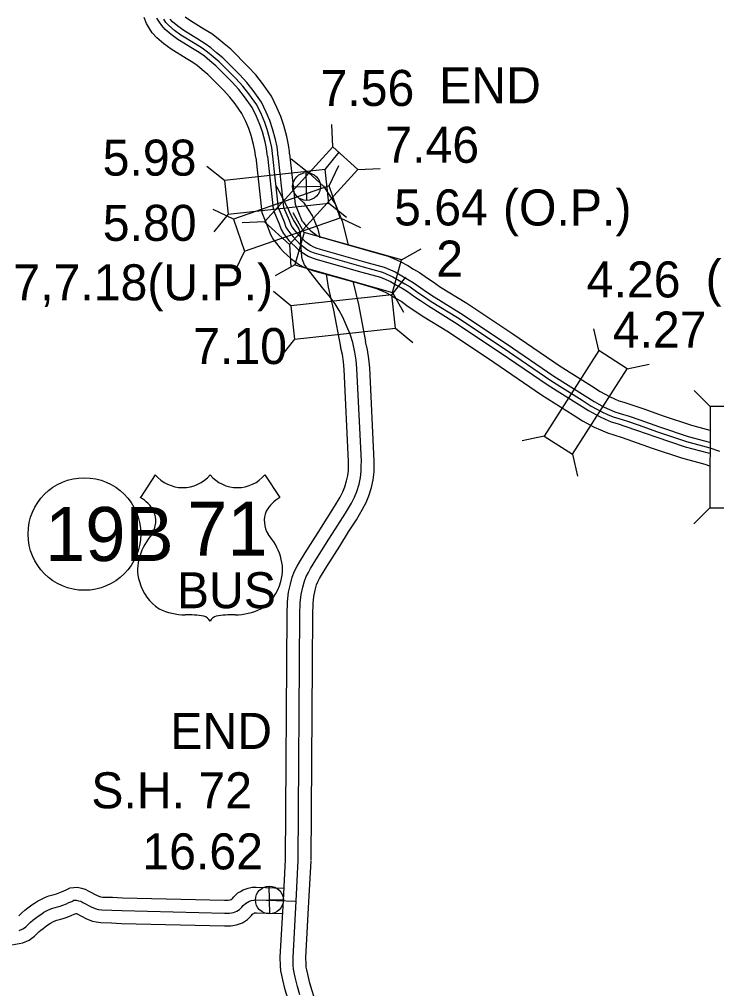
# Model space of a CAD drawing. Extents: x -83719 to 153526, y -11835 to 11446.
# Drawn here: x 6432.2 to 6704.6, y 503.2 to 882.1 of the extents above; entities that cross this region are included whole.
import ezdxf

# ---------------------------------------------------------------- set-up
doc = ezdxf.new("R2010")
doc.units = 0
for name, color, linetype in [('Level 10', 7, 'Continuous'), ('Level 15', 7, 'Continuous'), ('Level 20', 7, 'Continuous'), ('Level 22', 7, 'Continuous'), ('Level 25', 7, 'Continuous'), ('Level 26', 7, 'Continuous'), ('Level 27', 7, 'Continuous'), ('Level 58', 7, 'Continuous'), ('Level 59', 7, 'Continuous')]:
    doc.layers.add(name, color=color, linetype=linetype)

msp = doc.modelspace()

# ---------------------------------------------------------------- linework, layer by layer
at = {"layer": 'Level 10'}
for points in [[(6431.89, 531.72), (6433.09, 532.9), (6434.25, 533.9), (6435.48, 534.81), (6437.03, 535.98), (6438.1, 536.67), (6439.18, 537.43), (6441.09, 538.38), (6442.4, 539.02), (6443.63, 539.5), (6445.75, 540.09), (6446.61, 540.3), (6447.36, 540.59), (6448.68, 541.06), (6449.48, 541.42), (6450.41, 541.82), (6451.99, 542.69), (6454.81, 542.93), (6456.49, 542.44), (6457.91, 542.16), (6459.36, 541.33), (6462.6, 539.61), (6463.61, 539.2), (6463.84, 539.15), (6464.78, 539.02), (6468.55, 538.95), (6472.46, 538.7), (6512.34, 537.75), (6513.79, 537.76), (6514.49, 537.89), (6514.94, 538.04), (6515.03, 538.1), (6515.4, 538.46), (6515.99, 539.17), (6517.56, 540.64), (6518.54, 541.16), (6519.62, 541.89), (6521.52, 542.5), (6523.17, 542.84), (6524.73, 542.9), (6535.51, 542.55)], [(6429.18, 520.34), (6433.51, 521.07), (6435.95, 522.17), (6437.09, 522.92), (6438.05, 523.73), (6438.96, 524.64), (6439.87, 525.54), (6440.5, 526.08), (6441.46, 526.79), (6442.76, 527.77), (6443.68, 528.37), (6444.32, 528.81), (6445.53, 529.42), (6446.41, 529.85), (6446.77, 529.99), (6448.31, 530.42), (6449.64, 530.75), (6450.81, 531.21), (6452.41, 531.77), (6453.54, 532.28), (6454.39, 532.65), (6454.52, 532.57), (6458.36, 530.53), (6460.75, 529.56), (6462.19, 529.29), (6463.98, 529.03), (6468.14, 528.95), (6472.02, 528.71), (6512.25, 527.75), (6514.73, 527.77), (6517.02, 528.19), (6519.36, 528.99), (6521.33, 530.27), (6522.75, 531.66), (6523.27, 532.29), (6523.43, 532.44), (6523.71, 532.59), (6524.02, 532.8), (6524.05, 532.81), (6524.39, 532.88), (6524.77, 532.89), (6535.2, 532.55)]]:
    msp.add_lwpolyline(points, dxfattribs=at)
at = {"layer": 'Level 15'}
for p, q in [((6524.48, 828.1), (6526.83, 806.54)), ((6529.04, 828.6), (6531.29, 808)), ((6533.18, 829.05), (6535.4, 808.72)), ((6537.73, 829.55), (6539.88, 809.88))]:
    msp.add_line(p, q, dxfattribs=at)
for points in [[(6524.48, 828.1), (6524.39, 828.89), (6524.17, 830.86), (6523.67, 833.12), (6522.72, 836.73), (6521.81, 839.36), (6520.63, 842.15), (6519.12, 845.24), (6516.49, 849), (6514.36, 851.68), (6511.94, 854.33), (6505.77, 860.49), (6503.56, 862.32), (6501.56, 864.06), (6499.92, 865.26), (6497.36, 866.79), (6491.49, 870.39), (6488.58, 872.55), (6485.86, 874.87), (6484.1, 876.86), (6483.03, 878.54), (6481.79, 880.49), (6480.89, 882.83)], [(6537.73, 829.55), (6537.65, 830.36), (6537.34, 833.05), (6536.64, 836.25), (6535.49, 840.62), (6534.26, 844.16), (6532.76, 847.68), (6530.65, 852.02), (6527.18, 856.99), (6524.51, 860.33), (6521.59, 863.54), (6514.75, 870.37), (6512.19, 872.49), (6509.88, 874.5), (6507.29, 876.38), (6504.28, 878.19), (6498.95, 881.46), (6496.89, 882.98)], [(6529.04, 828.6), (6528.95, 829.4), (6528.7, 831.62), (6528.13, 834.19), (6527.11, 838.07), (6526.09, 841.01), (6524.8, 844.05), (6523.08, 847.57), (6520.16, 851.75), (6517.85, 854.65), (6515.26, 857.5), (6508.86, 863.89), (6506.53, 865.81), (6504.42, 867.65), (6502.45, 869.08), (6499.74, 870.71), (6494.05, 874.2), (6491.43, 876.13), (6489.08, 878.15), (6487.77, 879.63), (6486.89, 881), (6485.9, 882.56)], [(6533.18, 829.05), (6533.09, 829.86), (6532.81, 832.3), (6532.18, 835.17), (6531.1, 839.28), (6529.98, 842.51), (6528.59, 845.78), (6526.69, 849.69), (6523.5, 854.24), (6521.02, 857.35), (6518.27, 860.38), (6511.66, 866.97), (6509.22, 868.99), (6507.02, 870.91), (6504.76, 872.56), (6501.9, 874.27), (6496.39, 877.65), (6494.03, 879.39), (6492.01, 881.13), (6491.1, 882.15)], [(6538.31, 827.51), (6545.29, 822.08), (6550.97, 816.91), (6555.62, 809.68), (6558.21, 803.22), (6560.53, 794.43), (6560.64, 793.64)], [(6538.31, 827.51), (6545.29, 822.08), (6550.97, 816.91), (6555.62, 809.68), (6558.21, 803.22), (6560.53, 794.43), (6560.64, 793.64)], [(6540.13, 813.26), (6543.27, 810.4), (6546.69, 805.08), (6548.7, 800.07), (6549.6, 796.67)], [(6540.13, 813.26), (6543.27, 810.4), (6546.69, 805.08), (6548.7, 800.07), (6549.6, 796.67)], [(6540.13, 813.26), (6543.27, 810.4), (6546.69, 805.08), (6548.7, 800.07), (6549.6, 796.67)], [(6531.43, 807.42), (6533.6, 802.15), (6534.38, 799.95), (6535.29, 798.43), (6536.18, 797.29), (6537.48, 795.68), (6538.62, 794.42), (6539.89, 793.23), (6541.06, 792.18), (6542.36, 791.21), (6543.65, 790.26), (6545.02, 789.48), (6546.59, 788.83), (6548.53, 788.23), (6565.92, 783.32), (6573.27, 781.26), (6577.1, 779.6), (6579.53, 778.24), (6581.67, 776.94), (6583.76, 775.74), (6586.69, 773.66), (6588.9, 772.17), (6591.96, 770.09), (6602.22, 763.78), (6620.04, 751.9), (6638.69, 739.15), (6650.96, 731.42), (6654.54, 729.13), (6658.76, 726.82), (6661.03, 725.77), (6663.42, 724.74), (6665.73, 724.07), (6669.12, 723), (6673.24, 721.57), (6680.82, 718.86), (6692.21, 715.05), (6701.27, 712.6), (6701.68, 712.47)], [(6531.43, 807.42), (6533.6, 802.15), (6534.38, 799.95), (6535.29, 798.43), (6536.18, 797.29), (6537.48, 795.68), (6538.62, 794.42), (6539.89, 793.23), (6541.06, 792.18), (6542.36, 791.21), (6543.65, 790.26), (6545.02, 789.48), (6546.59, 788.83), (6548.53, 788.23), (6565.92, 783.32), (6573.27, 781.26), (6577.1, 779.6), (6579.53, 778.24), (6581.67, 776.94), (6583.76, 775.74), (6586.69, 773.66), (6588.9, 772.17), (6591.96, 770.09), (6602.22, 763.78), (6620.04, 751.9), (6638.69, 739.15), (6650.96, 731.42), (6654.54, 729.13), (6658.76, 726.82), (6661.03, 725.77), (6663.42, 724.74), (6665.73, 724.07), (6669.12, 723), (6673.24, 721.57), (6680.82, 718.86), (6692.21, 715.05), (6701.27, 712.6), (6701.68, 712.47)], [(6535.4, 808.72), (6537.5, 803.64), (6538.18, 801.72), (6538.73, 800.79), (6539.44, 799.89), (6540.65, 798.39), (6541.6, 797.34), (6542.71, 796.3), (6543.71, 795.4), (6544.83, 794.56), (6545.92, 793.77), (6546.86, 793.23), (6548.01, 792.75), (6549.71, 792.23), (6567.05, 787.33), (6574.67, 785.19), (6578.94, 783.34), (6581.63, 781.84), (6583.79, 780.53), (6586.01, 779.25), (6589.06, 777.08), (6591.23, 775.62), (6594.22, 773.58), (6604.47, 767.29), (6622.37, 755.35), (6640.98, 742.63), (6653.19, 734.94), (6656.67, 732.72), (6660.64, 730.54), (6662.73, 729.58), (6664.83, 728.67), (6666.93, 728.06), (6670.44, 726.95), (6674.62, 725.5), (6682.18, 722.8), (6693.41, 719.04), (6701.82, 716.77)], [(6535.4, 808.72), (6537.5, 803.64), (6538.18, 801.72), (6538.73, 800.79), (6539.44, 799.89), (6540.65, 798.39), (6541.6, 797.34), (6542.71, 796.3), (6543.71, 795.4), (6544.83, 794.56), (6545.92, 793.77), (6546.86, 793.23), (6548.01, 792.75), (6549.71, 792.23), (6567.05, 787.33), (6574.67, 785.19), (6578.94, 783.34), (6581.63, 781.84), (6583.79, 780.53), (6586.01, 779.25), (6589.06, 777.08), (6591.23, 775.62), (6594.22, 773.58), (6604.47, 767.29), (6622.37, 755.35), (6640.98, 742.63), (6653.19, 734.94), (6656.67, 732.72), (6660.64, 730.54), (6662.73, 729.58), (6664.83, 728.67), (6666.93, 728.06), (6670.44, 726.95), (6674.62, 725.5), (6682.18, 722.8), (6693.41, 719.04), (6701.82, 716.77)], [(6539.88, 809.88), (6541.78, 805.28), (6542.35, 803.68), (6542.52, 803.38), (6543.02, 802.74), (6544.13, 801.38), (6544.88, 800.55), (6545.81, 799.67), (6546.62, 798.95), (6547.56, 798.24), (6548.41, 797.62), (6548.89, 797.35), (6549.57, 797.07), (6551, 796.63), (6568.29, 791.74), (6576.21, 789.52), (6580.98, 787.46), (6583.94, 785.81), (6586.13, 784.48), (6588.49, 783.12), (6591.67, 780.85), (6593.8, 779.42), (6596.72, 777.43), (6606.94, 771.15), (6624.93, 759.15), (6643.5, 746.47), (6655.64, 738.81), (6659, 736.66), (6662.7, 734.63), (6664.6, 733.76), (6666.38, 732.99), (6668.26, 732.45), (6671.88, 731.3), (6676.15, 729.82), (6683.68, 727.13), (6694.74, 723.43), (6701.91, 721.5)], [(6539.88, 809.88), (6541.78, 805.28), (6542.35, 803.68), (6542.52, 803.38), (6543.02, 802.74), (6544.13, 801.38), (6544.88, 800.55), (6545.81, 799.67), (6546.62, 798.95), (6547.56, 798.24), (6548.41, 797.62), (6548.89, 797.35), (6549.57, 797.07), (6551, 796.63), (6568.29, 791.74), (6576.21, 789.52), (6580.98, 787.46), (6583.94, 785.81), (6586.13, 784.48), (6588.49, 783.12), (6591.67, 780.85), (6593.8, 779.42), (6596.72, 777.43), (6606.94, 771.15), (6624.93, 759.15), (6643.5, 746.47), (6655.64, 738.81), (6659, 736.66), (6662.7, 734.63), (6664.6, 733.76), (6666.38, 732.99), (6668.26, 732.45), (6671.88, 731.3), (6676.15, 729.82), (6683.68, 727.13), (6694.74, 723.43), (6701.91, 721.5)], [(6526.83, 806.54), (6529.32, 800.51), (6530.21, 798), (6531.5, 795.83), (6532.6, 794.43), (6534, 792.7), (6535.35, 791.21), (6536.78, 789.86), (6538.16, 788.63), (6539.63, 787.52), (6541.16, 786.41), (6542.99, 785.36), (6545.03, 784.51), (6547.24, 783.83), (6564.68, 778.91), (6571.74, 776.93), (6575.06, 775.49), (6577.23, 774.28), (6579.34, 773), (6581.28, 771.88), (6584.08, 769.89), (6586.33, 768.38), (6589.47, 766.24), (6599.75, 759.92), (6617.47, 748.1), (6636.18, 735.32), (6648.5, 727.55), (6652.2, 725.19), (6656.7, 722.72), (6659.16, 721.59), (6661.87, 720.41), (6664.4, 719.68), (6667.68, 718.65), (6671.71, 717.24), (6679.32, 714.53), (6690.88, 710.66), (6699.94, 708.22), (6701.78, 707.6)], [(6526.83, 806.54), (6529.32, 800.51), (6530.21, 798), (6531.5, 795.83), (6532.6, 794.43), (6534, 792.7), (6535.35, 791.21), (6536.78, 789.86), (6538.16, 788.63), (6539.63, 787.52), (6541.16, 786.41), (6542.99, 785.36), (6545.03, 784.51), (6547.24, 783.83), (6564.68, 778.91), (6571.74, 776.93), (6575.06, 775.49), (6577.23, 774.28), (6579.34, 773), (6581.28, 771.88), (6584.08, 769.89), (6586.33, 768.38), (6589.47, 766.24), (6599.75, 759.92), (6617.47, 748.1), (6636.18, 735.32), (6648.5, 727.55), (6652.2, 725.19), (6656.7, 722.72), (6659.16, 721.59), (6661.87, 720.41), (6664.4, 719.68), (6667.68, 718.65), (6671.71, 717.24), (6679.32, 714.53), (6690.88, 710.66), (6699.94, 708.22), (6701.78, 707.6)], [(6552.06, 782.49), (6552.76, 777.34), (6554.92, 768.44), (6557.67, 754.02)], [(6552.06, 782.49), (6552.76, 777.34), (6554.92, 768.44), (6557.67, 754.02)], [(6562.53, 779.7), (6562.6, 779.19), (6564.67, 770.66), (6567.44, 756.12)], [(6562.53, 779.7), (6562.6, 779.19), (6564.67, 770.66), (6567.44, 756.12)], [(6536.13, 553.46), (6536.79, 649.62), (6536.9, 654.38), (6537.31, 658.14), (6538.03, 661.31), (6538.75, 664.07), (6539.64, 666.41), (6540.69, 668.32), (6541.57, 669.93), (6543.8, 673.51), (6548.86, 681.56), (6552.36, 687.08), (6555.29, 691.69), (6557.46, 695.34), (6558.47, 697.41), (6559.26, 699.31), (6560.02, 701.7), (6560.49, 703.81), (6560.73, 705.79), (6560.73, 707.58), (6560.77, 709.32), (6559.06, 745.22), (6558.77, 748.23), (6558.35, 751.04), (6557.67, 754.02)], [(6536.13, 553.46), (6536.79, 649.62), (6536.9, 654.38), (6537.31, 658.14), (6538.03, 661.31), (6538.75, 664.07), (6539.64, 666.41), (6540.69, 668.32), (6541.57, 669.93), (6543.8, 673.51), (6548.86, 681.56), (6552.36, 687.08), (6555.29, 691.69), (6557.46, 695.34), (6558.47, 697.41), (6559.26, 699.31), (6560.02, 701.7), (6560.49, 703.81), (6560.73, 705.79), (6560.73, 707.58), (6560.77, 709.32), (6559.06, 745.22), (6558.77, 748.23), (6558.35, 751.04), (6557.67, 754.02)], [(6546.13, 553.4), (6546.79, 649.47), (6546.89, 653.72), (6547.19, 656.5), (6547.74, 658.94), (6548.29, 661.01), (6548.75, 662.22), (6549.46, 663.52), (6550.2, 664.87), (6552.28, 668.21), (6557.32, 676.22), (6560.8, 681.72), (6563.81, 686.45), (6566.26, 690.58), (6567.58, 693.28), (6568.66, 695.87), (6569.69, 699.1), (6570.36, 702.14), (6570.72, 705.17), (6570.73, 707.45), (6570.78, 709.45), (6569.03, 745.93), (6568.7, 749.45), (6568.18, 752.9), (6567.44, 756.12)], [(6535.3, 537.69), (6536.14, 553.69)], [(6545.29, 537.17), (6546.12, 553.17)], [(6570.81, 449.24), (6547.21, 480.97), (6546.16, 482.41), (6544.85, 484.03), (6543.42, 486.29), (6541.27, 489.9), (6539.53, 493.36), (6538, 496.45), (6537.01, 499.32), (6535.98, 502.8), (6535.08, 506.68), (6534.69, 508.48), (6534.35, 510.15), (6534.17, 512.14), (6534.07, 515.47), (6535.3, 537.7)], [(6583.4, 449.08), (6555.27, 486.89), (6554.1, 488.5), (6552.99, 489.87), (6551.93, 491.53), (6550.04, 494.7), (6548.48, 497.82), (6547.24, 500.32), (6546.53, 502.37), (6545.65, 505.35), (6544.84, 508.87), (6544.48, 510.53), (6544.26, 511.6), (6544.16, 512.74), (6544.08, 515.34), (6545.29, 537.15)]]:
    msp.add_lwpolyline(points, dxfattribs=at)
at = {"layer": 'Level 20'}
for p, q in [((6554.6, 832.22), (6554.18, 841.01)), ((6554.6, 832.22), (6554.18, 841.01)), ((6551.63, 823.32), (6557.14, 830.18)), ((6512.26, 819.02), (6505.4, 824.53)), ((6553.18, 817.01), (6557.01, 824.93)), ((6564.37, 823.34), (6573.16, 823.76)), ((6515.79, 803.97), (6507.87, 807.8)), ((6553.06, 810.2), (6559.92, 804.69)), ((6513.69, 805.9), (6508.18, 799.04)), ((6543.36, 798.79), (6539.07, 806.47)), ((6557.53, 804.55), (6565.45, 800.72)), ((6527.97, 802.92), (6519.18, 802.5)), ((6527.97, 802.92), (6519.18, 802.5)), ((6537.74, 794.04), (6538.15, 785.25)), ((6581.47, 788.03), (6589.15, 792.33)), ((6520.14, 791.51), (6516.31, 783.59)), ((6539.78, 786.09), (6532.1, 781.8)), ((6577.61, 774.44), (6583.12, 781.3)), ((6538.25, 770.14), (6531.39, 775.65)), ((6577.89, 775.33), (6582.18, 767.65)), ((6579.05, 761.32), (6585.91, 755.81)), ((6658.49, 752.58), (6656.6, 761.17)), ((6658.49, 752.58), (6656.6, 761.17)), ((6539.68, 757.02), (6534.17, 750.16)), ((6669.61, 745.47), (6678.21, 747.36)), ((6669.61, 745.47), (6678.21, 747.36)), ((6702.01, 730.76), (6695.81, 737)), ((6702.01, 730.76), (6695.81, 737)), ((6637.17, 719.21), (6628.58, 717.31)), ((6637.17, 719.21), (6628.58, 717.31)), ((6648.29, 712.1), (6650.19, 703.51)), ((6648.29, 712.1), (6650.19, 703.51)), ((6701.9, 691.16), (6695.66, 684.96)), ((6701.9, 691.16), (6695.66, 684.96))]:
    msp.add_line(p, q, dxfattribs=at)
for points in [[(6554.6, 832.22), (6527.97, 802.92), (6537.74, 794.04), (6564.37, 823.34)], [(6554.6, 832.22), (6527.97, 802.92), (6537.74, 794.04), (6564.37, 823.34)], [(6551.63, 823.32), (6512.26, 819.02), (6513.69, 805.9), (6553.06, 810.2)], [(6553.18, 817.01), (6515.79, 803.97), (6520.14, 791.51), (6557.53, 804.55)], [(6539.78, 786.09), (6577.89, 775.33), (6581.47, 788.03), (6543.36, 798.79)], [(6577.61, 774.44), (6538.25, 770.14), (6539.68, 757.02), (6579.05, 761.32)], [(6648.29, 712.1), (6669.61, 745.47), (6658.49, 752.58), (6637.17, 719.21)], [(6648.29, 712.1), (6669.61, 745.47), (6658.49, 752.58), (6637.17, 719.21)], [(6715.1, 691.12), (6715.21, 730.72), (6702.01, 730.76), (6701.9, 691.16)], [(6715.1, 691.12), (6715.21, 730.72), (6702.01, 730.76), (6701.9, 691.16)]]:
    msp.add_lwpolyline(points, close=True, dxfattribs=at)
at = {"layer": 'Level 22'}
for p, q in [((6485.2, 704.07), (6479.44, 695.15)), ((6528.1, 704.07), (6533.87, 695.15))]:
    msp.add_line(p, q, dxfattribs=at)
for centre, radius, start, end in [((6495.95, 713.11), 14.04, 220.075, 319.6701), ((6517.36, 713.11), 14.04, 220.3299, 319.925), ((6471.9, 682.2), 14.99, 30.7809, 59.9883), ((6541.41, 682.2), 14.99, 120.0117, 149.2191), ((6475.19, 686.15), 10.28, 328.8105, 21.2108), ((6538.11, 686.15), 10.28, 158.7892, 211.1895), ((6502.06, 665.09), 23.97, 138.9565, 162.6913), ((6511.24, 665.09), 23.97, 17.3087, 41.0435), ((6494.15, 667.05), 15.84, 160.9576, 197.3819), ((6519.15, 667.05), 15.84, 342.6181, 19.0424), ((6496.73, 667.1), 18.33, 195.1074, 237.1312), ((6516.58, 667.1), 18.33, 302.8688, 344.8926), ((6497.07, 672.87), 23.53, 244.0771, 269.5779), ((6516.23, 672.87), 23.53, 270.4221, 295.9229), ((6497.62, 606.23), 43.11, 81.1942, 90.9539), ((6503.01, 644.88), 4.13, 28.0342, 72.9864), ((6510.3, 644.88), 4.13, 107.0136, 151.9658), ((6515.69, 606.23), 43.11, 89.0461, 98.8058)]:
    msp.add_arc(centre, radius, start, end, dxfattribs=at)
at = {"layer": 'Level 26'}
for p, q in [((6544.48, 811.31), (6544.23, 822.16)), ((6538.93, 816.61), (6549.78, 816.86)), ((6529.98, 532.47), (6529.73, 543.32)), ((6524.44, 537.77), (6535.28, 538.02))]:
    msp.add_line(p, q, dxfattribs=at)
for centre in [(6544.35, 816.74), (6529.86, 537.89)]:
    msp.add_circle(centre, 5.43, dxfattribs=at)
at = {"layer": 'Level 27'}
msp.add_circle((6457.56, 680.92), 22, dxfattribs=at)
at = {"layer": 'Level 59'}
for points in [[(6533.36, 808.21), (6531.02, 829.63), (6530.76, 831.96), (6530.16, 834.68), (6529.11, 838.67), (6528.03, 841.76), (6526.7, 844.91), (6524.89, 848.63), (6521.83, 852.99), (6519.43, 856), (6516.77, 858.94), (6510.26, 865.43), (6507.87, 867.4), (6505.72, 869.28), (6503.6, 870.82), (6500.82, 872.49), (6495.22, 875.92), (6492.73, 877.76), (6490.55, 879.64), (6489.43, 880.89), (6488.65, 882.12)], [(6543.54, 786.07), (6542.77, 788.07), (6542.57, 789.3), (6542.38, 791.27), (6542.12, 794.37), (6542.12, 796.7), (6541.93, 798.54), (6541.35, 800.35), (6539.28, 803.67), (6538.12, 805.97), (6537.15, 808.1), (6535.99, 810.29), (6534.37, 813.75), (6532.82, 816.33), (6532.38, 817.21)], [(6533.36, 808.21), (6535.55, 802.9), (6536.28, 800.84), (6537.01, 799.61), (6537.81, 798.59), (6539.07, 797.04), (6540.11, 795.88), (6541.3, 794.76), (6542.39, 793.79), (6543.59, 792.88), (6544.78, 792.02), (6545.94, 791.35), (6547.3, 790.79), (6549.12, 790.23), (6566.48, 785.33), (6573.97, 783.23), (6578.02, 781.47), (6580.58, 780.04), (6582.73, 778.74), (6584.88, 777.5), (6587.88, 775.37), (6590.06, 773.9), (6593.09, 771.84), (6603.34, 765.53), (6621.2, 753.62), (6639.84, 740.89), (6652.07, 733.18), (6655.6, 730.93), (6659.7, 728.68), (6661.88, 727.67), (6664.12, 726.7), (6666.33, 726.06), (6669.78, 724.98), (6673.93, 723.53), (6681.5, 720.83), (6692.81, 717.05), (6701.88, 714.6), (6705.72, 713.31)], [(6541.13, 553.43), (6541.79, 649.54), (6541.9, 654.05), (6542.25, 657.32), (6542.88, 660.13), (6543.52, 662.54), (6544.19, 664.31), (6545.07, 665.92), (6545.88, 667.4), (6548.04, 670.86), (6553.09, 678.89), (6556.58, 684.4), (6559.55, 689.07), (6561.86, 692.96), (6563.03, 695.35), (6563.96, 697.59), (6564.86, 700.4), (6565.42, 702.98), (6565.72, 705.48), (6565.73, 707.52), (6565.77, 709.38), (6564.04, 745.58), (6563.74, 748.84), (6563.26, 751.97), (6562.38, 755.83), (6561.38, 759.02), (6560.14, 762.04), (6558.53, 765.62), (6557.16, 768.27), (6555.57, 770.86), (6553.23, 773.96), (6550.53, 777.13), (6543.54, 786.07)], [(6540.3, 537.43), (6541.13, 553.43)], [(6432.04, 525.89), (6433.54, 526.57), (6434.1, 526.94), (6434.66, 527.41), (6435.42, 528.18), (6436.48, 529.22), (6437.38, 529.99), (6438.47, 530.8), (6439.89, 531.88), (6440.89, 532.52), (6441.75, 533.12), (6443.31, 533.9), (6444.4, 534.44), (6445.2, 534.74), (6447.03, 535.25), (6448.13, 535.53), (6449.09, 535.9), (6450.55, 536.41), (6451.51, 536.85), (6452.61, 537.32), (6453.47, 537.8), (6454.3, 537.87), (6455.3, 537.57), (6456.14, 537.41), (6456.94, 536.95), (6460.48, 535.07), (6462.18, 534.38), (6463.01, 534.22), (6464.38, 534.03), (6468.34, 533.95), (6472.24, 533.71), (6512.3, 532.75), (6514.26, 532.76), (6515.76, 533.04), (6517.15, 533.52), (6518.18, 534.19), (6519.07, 535.06), (6519.63, 535.73), (6520.49, 536.54), (6521.12, 536.88), (6521.82, 537.35), (6522.78, 537.65), (6523.78, 537.86), (6524.75, 537.9), (6540.23, 537.39)], [(6541.77, 500.85), (6540.82, 504.08), (6539.96, 507.77), (6539.58, 509.51), (6539.31, 510.87), (6539.16, 512.44), (6539.08, 515.41), (6540.3, 537.43)]]:
    msp.add_lwpolyline(points, dxfattribs=at)

# ---------------------------------------------------------------- texts
at = {"layer": 'Level 20'}
msp.add_text('2', height=14.08, dxfattribs=at).set_placement((6595.03, 781.52))
at = {"layer": 'Level 22'}
for s, height, p in [('71', 21.12, (6497.7, 672.45)), ('BUS', 14.08, (6493.7, 651.9))]:
    msp.add_text(s, height=height, dxfattribs=at).set_placement(p)
at = {"layer": 'Level 25'}
for s, p in [('7.56', (6549.81, 848.21)), ('7.56', (6549.81, 848.21)), ('END', (6596.15, 849.25)), ('END', (6596.15, 849.25)), ('END', (6491.12, 596.92)), ('S.H. 72', (6460.26, 573.71)), ('16.62', (6480.21, 549.84))]:
    msp.add_text(s, height=14.08, dxfattribs=at).set_placement(p)
at = {"layer": 'Level 27'}
msp.add_text('19B', height=21.12, dxfattribs=at).set_placement((6442.2, 670.36))
at = {"layer": 'Level 58'}
for s, p in [('7.46', (6575.13, 825.99)), ('7.46', (6575.13, 825.99)), ('5.98', (6464.69, 820.98)), ('5.64', (6578.55, 801.52)), ('(O.P.)', (6621.08, 801.49)), ('5.80', (6464.75, 795.49)), ('(O.P.)', (6700.27, 773.98)), ('7.17,7.18(U.P.)', (6403.63, 772.25)), ('7.17,7.18(U.P.)', (6403.63, 772.25)), ('4.26', (6653.81, 773.38)), ('4.27', (6663.98, 753.78)), ('7.10', (6500.07, 747.34))]:
    msp.add_text(s, height=14.08, dxfattribs=at).set_placement(p)

doc.saveas('drawing.dxf')
